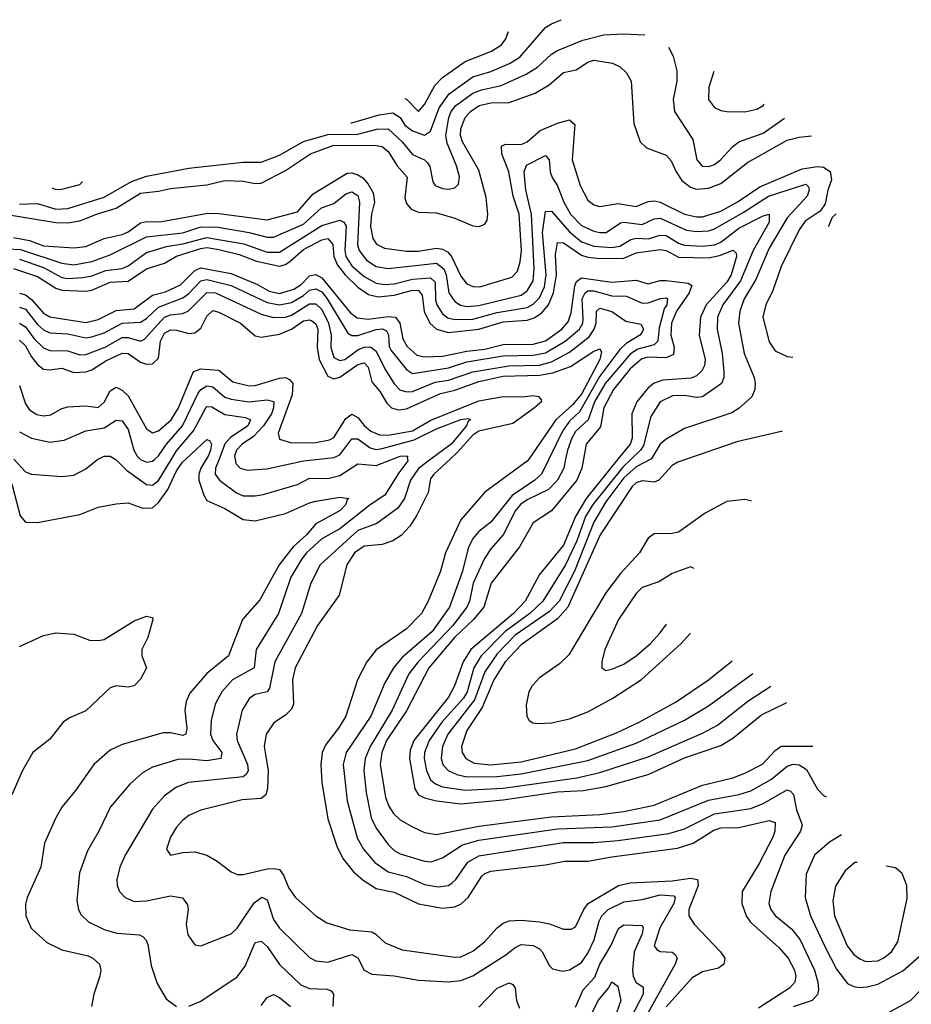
# Model space of a CAD drawing. Header units: inches. Extents: x 1173000 to 1307049, y 522583 to 678455.
# Tile 583 of 617: x 1230951 to 1233901, y 668197 to 671454. Entities that reach past the tile are written whole.
import ezdxf

# ---------------------------------------------------------------- set-up
doc = ezdxf.new("R2010")
doc.units = ezdxf.units.IN
doc.header["$MEASUREMENT"] = 0
doc.layers.add('B2636', color=7, linetype='Continuous')
doc.layers.add('B2637', color=7, linetype='Continuous')

msp = doc.modelspace()

# ---------------------------------------------------------------- linework, layer by layer
at = {"layer": 'B2636', "color": 5}
for points, elevation in [([(1230874.3, 670000), (1230912.7, 669950), (1230927.5, 669910), (1230952.5, 669812.5), (1230970, 669791.3), (1231010, 669790.2), (1231150, 669817.5), (1231210, 669840.9), (1231270, 669852.7), (1231310, 669855.2), (1231358.2, 669838.2), (1231390, 669838.9), (1231410, 669857.2), (1231440.8, 669899.2), (1231470, 669961.4), (1231489.7, 669990.3), (1231500.2, 670000)], 1320), ([(1230931.5, 670000), (1230970, 669958.5), (1230990, 669950.9), (1231090, 669943), (1231130, 669946.9), (1231170, 669967.5), (1231209.4, 670000)], 1340), ([(1231568.2, 670000), (1231549.6, 669970.4), (1231543.1, 669950), (1231543.5, 669930), (1231560.4, 669880.4), (1231570, 669863.2), (1231630, 669836.9), (1231690, 669800.1), (1231730, 669795.6), (1231830, 669819.9), (1231910, 669856), (1231930, 669860.9), (1232010, 669874.1), (1232039.5, 669870), (1232033.9, 669866.1), (1232030.1, 669850), (1232010.6, 669830), (1231930, 669786.3), (1231899.2, 669750), (1231855.9, 669710), (1231809.5, 669650), (1231745.6, 669534.4), (1231687.6, 669470), (1231641.5, 669350), (1231569.4, 669290.6), (1231513.9, 669226.1), (1231501.5, 669198.5), (1231497, 669170), (1231503.8, 669110), (1231500.2, 669090), (1231490, 669086), (1231450, 669094.8), (1231425.2, 669094.8), (1231290, 669056.7), (1231250, 669037.9), (1231195.8, 668990), (1231135.6, 668904.4), (1231090, 668849), (1231069, 668811), (1231032.8, 668730), (1231020.6, 668650), (1230975.1, 668550), (1230970, 668528), (1230970.9, 668490), (1230988.8, 668448.8), (1231041.1, 668401.1), (1231090, 668377.2), (1231177.2, 668357.2), (1231193, 668350), (1231215.2, 668330), (1231219.7, 668310), (1231216.2, 668290), (1231196, 668230), (1231188.5, 668190)], 1320), ([(1232233.8, 670000), (1232234.4, 669994.4), (1232204.7, 669955.3), (1232159.2, 669880.8), (1232110, 669849.3), (1232010, 669769.6), (1231950, 669736.2), (1231899.3, 669690), (1231884.2, 669670), (1231848.3, 669610), (1231806.9, 669490), (1231733.4, 669370), (1231726, 669310), (1231654.7, 669270), (1231619.4, 669230), (1231597.5, 669190), (1231584.5, 669135.5), (1231582, 669090), (1231589.4, 669070), (1231619.1, 669030), (1231616.1, 669010), (1231570, 669002), (1231510, 669007.7), (1231473.9, 669006.1), (1231390, 668980.9), (1231357.6, 668962.4), (1231314.9, 668925.1), (1231251, 668850), (1231213, 668770), (1231175.1, 668704.9), (1231148.2, 668631.8), (1231139.8, 668539.8), (1231145.4, 668510), (1231153.5, 668493.5), (1231178.3, 668470), (1231230, 668444.1), (1231272.3, 668432.3), (1231347, 668427), (1231359.6, 668419.6), (1231369.6, 668409.6), (1231374.4, 668394.4), (1231385.3, 668325.3), (1231406.1, 668266.1), (1231435.3, 668215.3), (1231469.4, 668189.4)], 1340), ([(1231267.1, 670000), (1231270, 669998.3), (1231304.1, 669964.1), (1231370, 669915.9), (1231390, 669914.1), (1231410, 669929.3), (1231452.9, 670000)], 1340), ([(1232311.1, 670000), (1232270, 669969.6), (1232243.7, 669930), (1232224.3, 669870), (1232202, 669838), (1232132.7, 669787.3), (1232070, 669764.6), (1231945.4, 669650), (1231913.9, 669590), (1231883.2, 669490), (1231795, 669330), (1231777.8, 669242.2), (1231769.2, 669230.8), (1231730, 669221.8), (1231711, 669210), (1231687.3, 669170), (1231668.3, 669090), (1231670.1, 669069.9), (1231704.4, 668990), (1231706.3, 668970), (1231701.6, 668958.4), (1231690, 668948.8), (1231509.4, 668930.6), (1231470, 668915.3), (1231430, 668887), (1231390, 668842.5), (1231299.8, 668690), (1231282.5, 668650), (1231272.5, 668610), (1231273.4, 668590), (1231280.5, 668570), (1231300.2, 668550), (1231330, 668537), (1231370, 668538.7), (1231450, 668555.5), (1231489.3, 668549.3), (1231506.2, 668526.2), (1231508.1, 668510), (1231501.8, 668461.8), (1231506.9, 668426.9), (1231530, 668394), (1231550, 668390.3), (1231650, 668430.2), (1231670, 668448.6), (1231727, 668533), (1231751.6, 668551.6), (1231770, 668542.4), (1231790, 668477.4), (1231810, 668448.9), (1231910, 668351.4), (1231930, 668341.2), (1231970, 668336.1), (1232050, 668362.2), (1232070, 668350.2), (1232090, 668310.2), (1232116.1, 668296.1), (1232190, 668291), (1232270, 668277.3), (1232370, 668271.5), (1232410, 668276), (1232450, 668291.4), (1232559.7, 668360.3), (1232590, 668385.1), (1232610, 668394.3), (1232650, 668391.6), (1232670, 668380.4), (1232679.8, 668370), (1232703.8, 668323.8), (1232714.1, 668314.1), (1232746.6, 668306.6), (1232770, 668310.8), (1232810, 668335.5), (1232830, 668365.6), (1232851.2, 668410), (1232867.7, 668472.3), (1232877, 668490), (1232897.4, 668510), (1232950, 668536), (1233010, 668543.4), (1233070, 668559.3), (1233115.2, 668555.2), (1233119.9, 668550), (1233115.4, 668530), (1233068.3, 668450), (1233050.2, 668390.2), (1233058.3, 668378.3), (1233070, 668371.8), (1233109.5, 668369.5), (1233121, 668361), (1233125.9, 668350), (1233118.9, 668330), (1233019.1, 668150)], 1360), ([(1231348.9, 670000), (1231350, 669998.9), (1231370, 669989.7), (1231390, 669992.9), (1231397.9, 670000)], 1360), ([(1232375.1, 670000), (1232321, 669950), (1232310, 669934.6), (1232302.7, 669890), (1232264.7, 669815.3), (1232241.2, 669778.8), (1232213, 669747), (1232185.4, 669730), (1232150, 669718.1), (1232090, 669712.6), (1232058, 669690), (1232033.5, 669650), (1232007.8, 669550), (1231936.4, 669450), (1231862.7, 669310), (1231853, 669270), (1231856.2, 669190), (1231850, 669172.9), (1231830, 669153.2), (1231791.8, 669128.2), (1231766.7, 669090), (1231759.6, 669050), (1231772.6, 668970), (1231770.5, 668910), (1231765.5, 668890), (1231750, 668877.9), (1231686.9, 668873.1), (1231550, 668839.3), (1231510, 668821.5), (1231490, 668806.3), (1231470, 668782.7), (1231450.2, 668750), (1231436.5, 668710), (1231450, 668690.4), (1231490, 668698.8), (1231530, 668701), (1231570, 668690.2), (1231604.6, 668670), (1231650, 668634.7), (1231670, 668626.4), (1231690, 668626.2), (1231770, 668644.9), (1231790, 668646.6), (1231810, 668642.3), (1231823.6, 668623.6), (1231840.7, 668580.7), (1231863.2, 668550), (1231930, 668490.1), (1231966.5, 668466.5), (1232043.5, 668443.5), (1232116.3, 668436.3), (1232129.4, 668429.4), (1232160.2, 668400.2), (1232216.6, 668376.6), (1232390, 668352.7), (1232410, 668354.5), (1232450, 668372.7), (1232490, 668404.9), (1232530.6, 668449.4), (1232550, 668465), (1232570, 668472.7), (1232610, 668475.3), (1232670, 668469.6), (1232703.1, 668463.1), (1232750, 668445.5), (1232775, 668445), (1232790, 668452.7), (1232816.8, 668510), (1232831.2, 668530), (1232932.2, 668590), (1232970, 668598.3), (1233110, 668604.9), (1233170, 668613.8), (1233193.8, 668610), (1233195.9, 668590), (1233164.8, 668510), (1233164.3, 668490), (1233182.1, 668462.1), (1233269.2, 668370), (1233283.6, 668350), (1233280.1, 668330), (1233263.3, 668316.7), (1233210, 668303.9), (1233175.2, 668284.8), (1233090, 668188.9)], 1380), ([(1231610.4, 670000), (1231598.9, 669970), (1231597.9, 669950), (1231611.5, 669930), (1231668.2, 669888.2), (1231690, 669879.2), (1231730, 669878.5), (1231756.8, 669883.2), (1231870, 669915.8), (1231910, 669936.7), (1231970, 669936.5), (1232010, 669946.4), (1232070, 669984.5), (1232130, 669979.5), (1232184.5, 670000)], 1340), ([(1231663.5, 670000), (1231665.5, 669985.5), (1231680.2, 669970), (1231703.3, 669963.3), (1231768.1, 669968.1), (1231890, 669994.7), (1231940.7, 670000)], 1360), ([(1232634.8, 670000), (1232630, 669993.1), (1232490, 669890.5), (1232410, 669799.2), (1232359.8, 669690), (1232343.1, 669630), (1232302.1, 669530), (1232280.1, 669490), (1232230, 669439), (1232130.4, 669369.6), (1232099.5, 669330), (1232068.5, 669270), (1232029.6, 669150), (1232005.7, 669110), (1231964.1, 669055.9), (1231952, 669030), (1231947.3, 668990), (1231950.1, 668930.1), (1231970.1, 668810.1), (1232000, 668720), (1232019.4, 668679.4), (1232055.4, 668635.4), (1232087.3, 668607.3), (1232130, 668579.9), (1232190, 668567.6), (1232270, 668529.7), (1232350, 668515), (1232390, 668518.9), (1232411.2, 668528.8), (1232434.5, 668550), (1232479.7, 668620.3), (1232490, 668630.1), (1232510, 668636.9), (1232690, 668658.2), (1232753.2, 668670), (1232830.1, 668670.1), (1232910, 668684.8), (1233127.1, 668712.9), (1233179.2, 668730), (1233247.2, 668772.8), (1233270, 668780.6), (1233330, 668781.9), (1233430, 668804.7), (1233450, 668797.8), (1233449.6, 668770), (1233442.2, 668750), (1233397.6, 668662.4), (1233341.5, 668570), (1233340.5, 668530), (1233353.8, 668490), (1233368.3, 668468.3), (1233464, 668384), (1233493.2, 668350), (1233514.6, 668310), (1233518.6, 668290), (1233515, 668270), (1233497.6, 668250), (1233395.6, 668184.4)], 1420), ([(1232701.3, 670000), (1232676.7, 669950), (1232655.5, 669930), (1232580.4, 669879.6), (1232510, 669791.4), (1232470, 669760.5), (1232450, 669737.8), (1232434.2, 669705.8), (1232415.6, 669630), (1232372.3, 669510), (1232315.6, 669430), (1232216.5, 669343.5), (1232187.3, 669310), (1232159.3, 669260.7), (1232112.1, 669150), (1232030.5, 669030), (1232021, 668990), (1232034.3, 668870), (1232067.3, 668747.3), (1232088.8, 668710), (1232125.5, 668665.5), (1232170, 668635.3), (1232230, 668620.1), (1232290, 668593.6), (1232334.8, 668585.2), (1232369.6, 668590.4), (1232381.4, 668598.6), (1232393.8, 668610), (1232433, 668667), (1232470, 668688.2), (1232750, 668732.1), (1232850, 668732.5), (1232930, 668738.7), (1233098.1, 668761.9), (1233150, 668776.9), (1233250, 668827.1), (1233370, 668844.5), (1233410, 668860.7), (1233490, 668906.6), (1233501.4, 668901.4), (1233510.9, 668890.9), (1233520.6, 668840.6), (1233539.1, 668790), (1233534.4, 668770), (1233482, 668690), (1233435.5, 668570), (1233429.1, 668530), (1233435.6, 668510), (1233450, 668491), (1233505.6, 668445.6), (1233532.6, 668410), (1233579.9, 668310), (1233591.9, 668270), (1233594.1, 668245.9), (1233590.4, 668229.6), (1233572.3, 668210), (1233510, 668188.6)], 1440), ([(1232757, 670000), (1232750.7, 669970), (1232729.6, 669930.4), (1232700.8, 669899.2), (1232630, 669865.5), (1232609.2, 669850.8), (1232591.4, 669830), (1232550.7, 669749.3), (1232510, 669703.6), (1232489, 669671), (1232451.5, 669590), (1232439.3, 669530), (1232430.6, 669510), (1232383.3, 669450), (1232269.5, 669330), (1232237.9, 669290), (1232182.8, 669170), (1232110.5, 669050), (1232094.1, 669010), (1232089.4, 668970), (1232097.2, 668897.2), (1232114, 668814), (1232130, 668779.4), (1232170, 668725.5), (1232190, 668705.3), (1232210, 668695.1), (1232290, 668670.1), (1232312, 668668), (1232350, 668680.9), (1232416, 668724), (1232470, 668740.3), (1232730, 668776.9), (1232910, 668783.5), (1233070, 668807.5), (1233230, 668872.5), (1233330, 668890.9), (1233370, 668903.3), (1233438.6, 668941.4), (1233490, 668984.2), (1233510, 668991.4), (1233530, 668988.5), (1233553.5, 668973.5), (1233590, 668908.9), (1233610, 668887.1), (1233619.1, 668882.8)], 1460), ([(1232816, 670000), (1232810.3, 669970), (1232793.9, 669930), (1232710, 669828.8), (1232650.1, 669789.9), (1232604.4, 669710), (1232511, 669590), (1232486.3, 669510), (1232452.3, 669470), (1232389, 669410), (1232304.2, 669310), (1232230, 669167.2), (1232164.4, 669070), (1232149.4, 669030), (1232143.9, 668990), (1232160.9, 668880.9), (1232172, 668852), (1232188, 668828), (1232210, 668807.5), (1232250, 668783.4), (1232290, 668765.7), (1232330, 668758.4), (1232470, 668785.6), (1232710, 668817.1), (1232870, 668824.5), (1232950, 668834.5), (1233050, 668855.5), (1233210, 668921.4), (1233310, 668946), (1233350, 668961.1), (1233408.5, 668991.5), (1233450, 669036), (1233470, 669050.4), (1233574.9, 669050.9)], 1480), ([(1232929.8, 670000), (1232825.1, 669870), (1232789.3, 669810), (1232750, 669715.9), (1232670, 669618.7), (1232623.1, 669530), (1232584.8, 669490), (1232443.5, 669370), (1232418, 669330), (1232389.5, 669250), (1232370, 669212.3), (1232255.1, 669070), (1232242.4, 669037.6), (1232240.3, 669010), (1232258, 668910), (1232270.3, 668890.3), (1232290, 668879.4), (1232330, 668869.8), (1232410, 668860.4), (1232550, 668873.3), (1232730, 668899.2), (1232815.6, 668904.3), (1232890, 668917.5), (1233030, 668957.5), (1233150, 669012.3), (1233270, 669053.4), (1233310, 669077), (1233405.2, 669154.8), (1233489.2, 669195.2)], 1520), ([(1232973.5, 670000), (1232946.3, 669973.7), (1232846.5, 669850), (1232823.1, 669810), (1232793.9, 669730), (1232756.4, 669650), (1232681.4, 669530), (1232638.9, 669490), (1232556.9, 669430), (1232477.6, 669350), (1232453.4, 669310), (1232431, 669230), (1232419.2, 669210), (1232347.3, 669130), (1232305.4, 669070), (1232290.1, 669030), (1232289.3, 669010), (1232296.3, 668970), (1232310, 668939.9), (1232326.1, 668926.1), (1232350, 668916.6), (1232424.8, 668904.8), (1232550, 668912.2), (1232794.3, 668945.7), (1232870, 668963.2), (1233030, 669015.1), (1233210, 669093.6), (1233259.4, 669120.7), (1233360.3, 669199.7), (1233436.3, 669248.9)], 1540), ([(1233038.9, 670000), (1232990, 669974.8), (1232950, 669938.6), (1232890, 669858.8), (1232850, 669791.5), (1232785.8, 669630), (1232735.4, 669530), (1232703.6, 669496.4), (1232590, 669417.7), (1232530, 669355.9), (1232490, 669296.9), (1232455.5, 669204.5), (1232367, 669090), (1232349.5, 669050), (1232345.4, 669010), (1232350.5, 668990), (1232368.1, 668970), (1232397.2, 668957.2), (1232430, 668949.6), (1232530, 668950), (1232610, 668959.7), (1232830, 669003), (1232990, 669061), (1233150, 669136.4), (1233230, 669183.8), (1233376, 669291.6)], 1560), ([(1233157.4, 670000), (1233128.4, 669990), (1233110, 669979.4), (1233065.8, 669930), (1233050, 669924), (1233010, 669928.6), (1232990, 669922), (1232976.8, 669910), (1232871.2, 669750), (1232764, 669510), (1232730, 669472.2), (1232610, 669386), (1232556.5, 669330), (1232519.6, 669270), (1232481, 669179), (1232430, 669102.6), (1232412.7, 669050), (1232414.7, 669030), (1232427.3, 669010), (1232454.7, 668994.7), (1232510, 668989.2), (1232610, 668998.9), (1232790, 669042.3), (1232925.2, 669094.8), (1233000.2, 669130), (1233122.5, 669197.5), (1233230, 669269.6), (1233307.6, 669332.9)], 1580), ([(1233350, 669866.1), (1233290, 669859.5), (1233218.4, 669821.6), (1233130, 669759), (1233110, 669754.3), (1233050, 669753.3), (1233030, 669738.9), (1233000.9, 669690), (1232938.4, 669621.6), (1232890, 669557.9), (1232767.1, 669352.9), (1232736.6, 669323.4), (1232670, 669277.1), (1232645.8, 669250), (1232635.1, 669230), (1232626.7, 669186.7), (1232628.6, 669150), (1232635.9, 669135.9), (1232648.1, 669128.1), (1232665.7, 669125.7), (1232710, 669127.7), (1232770, 669140.9), (1232830, 669164.3), (1232913.2, 669210), (1233008.4, 669271.6), (1233138.8, 669390), (1233169.8, 669424.8)], 1620), ([(1233372.1, 669861.1), (1233370, 669862.4), (1233350, 669866.1)], 1620), ([(1233170, 669643.7), (1233110, 669622.2), (1233065.9, 669594.1), (1233010, 669575.2), (1232990, 669556.2), (1232932.3, 669470), (1232887.1, 669370), (1232876.9, 669330), (1232877.1, 669310), (1232890, 669301.1), (1232910, 669305), (1232950, 669322), (1232990, 669349), (1233038.3, 669390), (1233070, 669425.4), (1233090.2, 669454.6)], 1640), ([(1233181.1, 669637.3), (1233179.6, 669639.6), (1233170, 669643.7)], 1640), ([(1230950, 669380.2), (1231030, 669416.8), (1231070, 669425.2), (1231130, 669421.1), (1231181.8, 669401.8), (1231210, 669399.7), (1231230, 669403.5), (1231330, 669464.9), (1231370, 669480.3), (1231390, 669476), (1231391.3, 669470), (1231374.3, 669410), (1231355.2, 669370), (1231354.6, 669350), (1231370.8, 669310), (1231350, 669272.1), (1231330, 669249.9), (1231310, 669246.2), (1231270, 669249.8), (1231250, 669243.8), (1231170, 669167.5), (1231115.6, 669144.4), (1231094.3, 669130), (1231050, 669073.6), (1230994, 669030), (1230959.6, 668970), (1230925, 668890)], 1280), ([(1233670.2, 668757.4), (1233630, 668732.7), (1233580.7, 668690), (1233552.3, 668627.7), (1233549.6, 668550), (1233566.7, 668490), (1233613.8, 668390), (1233653.6, 668313.6), (1233690, 668266), (1233710, 668256), (1233730, 668253), (1233754.2, 668254.2), (1233790, 668263.8), (1233872.3, 668307.7), (1233944.4, 668370)], 1460), ([(1233722, 668666.3), (1233714.1, 668665.9), (1233681.8, 668638.2), (1233650, 668588), (1233640.9, 668539.1), (1233646.3, 668490), (1233688.5, 668390), (1233710, 668362), (1233730, 668346.8), (1233750, 668338.7), (1233790, 668340.8), (1233810, 668350.1), (1233834.7, 668370), (1233856.5, 668403.5), (1233887.3, 668547.3), (1233886, 668590), (1233870, 668629.6), (1233848.1, 668648.1), (1233817.6, 668654.3)], 1480), ([(1232790, 668187.4), (1232815.2, 668244.8), (1232853.3, 668286.7), (1232870.7, 668330), (1232906, 668390), (1232932.3, 668447.7), (1232950, 668459.9), (1233010, 668457.1), (1233013.9, 668450), (1233010.1, 668430.1), (1232984, 668370), (1232978.1, 668310), (1232980.4, 668290), (1232989.7, 668270), (1233013.9, 668253.9), (1233013.5, 668230), (1232971.2, 668150)], 1340), ([(1231510, 668191), (1231550, 668207.8), (1231670, 668287.7), (1231697.3, 668322.7), (1231730, 668401.8), (1231750, 668406.3), (1231770, 668388), (1231810, 668328.9), (1231881, 668261), (1231909.1, 668249.1), (1231967.2, 668247.2), (1231981, 668241), (1231989.4, 668230), (1231986.4, 668190)], 1340), ([(1233830, 668172.5), (1233897.5, 668210), (1234015, 668330)], 1440), ([(1232470, 668187.4), (1232530, 668250.6), (1232570, 668267.8), (1232582.3, 668262.3), (1232590, 668250.4), (1232593.9, 668210), (1232604.5, 668184.5)], 1340), ([(1232833.6, 668146.4), (1232865, 668210), (1232898.8, 668250), (1232910, 668271.4), (1232930, 668256.9), (1232939.1, 668210), (1232898.2, 668090)], 1320), ([(1231750, 668193), (1231770, 668219.2), (1231790, 668229.4), (1231810, 668219.6), (1231846.9, 668190)], 1320)]:
    msp.add_lwpolyline(points, dxfattribs=dict(at, elevation=elevation))
at = {"layer": 'B2637', "color": 5}
for points, elevation in [([(1232045.8, 671112.7), (1232050, 671112.4), (1232140.6, 671139.4), (1232185.4, 671145.4), (1232209.3, 671130), (1232225.1, 671105.1), (1232250, 671085.5), (1232290, 671071.7), (1232310, 671085.3), (1232338.2, 671161.8), (1232371.5, 671208.5), (1232450, 671265), (1232510, 671282.6), (1232571.3, 671308.7), (1232605.3, 671330), (1232690, 671427.3), (1232710, 671440.1), (1232742.5, 671453.6)], 1660), ([(1230950, 670843.8), (1231010, 670845.7), (1231070, 670827.1), (1231110, 670829.5), (1231230, 670866.5), (1231321.2, 670918.8), (1231370, 670935.8), (1231510, 670962.8), (1231690, 670982.6), (1231750, 670981.8), (1231810, 671005.7), (1231889.2, 671050.8), (1231970, 671074.3), (1232070, 671075), (1232132, 671092), (1232170, 671092.1), (1232216.2, 671050), (1232250, 671007.9), (1232290, 670990.1), (1232300.2, 670980.2), (1232308.1, 670968.1), (1232317.3, 670917.3), (1232325.5, 670905.5), (1232350, 670895.7), (1232370, 670893.1), (1232390, 670896.9), (1232403.1, 670910), (1232405.9, 670934.1), (1232396.4, 670970), (1232365.6, 671045.6), (1232360.8, 671070), (1232370.2, 671130), (1232378.5, 671150), (1232394.1, 671170), (1232450, 671210.5), (1232478.5, 671221.5), (1232544.2, 671235.8), (1232626.5, 671273.5), (1232664, 671296), (1232710, 671339.4), (1232730, 671351.5), (1232814.1, 671385.9), (1232883.5, 671403.5), (1232947.2, 671407.2), (1233018.6, 671404)], 1640), ([(1232225.1, 671193.1), (1232230.6, 671190.6), (1232270, 671149.5), (1232290, 671173.6), (1232324.2, 671235.8), (1232350, 671261.9), (1232424.6, 671315.4), (1232511.7, 671350), (1232544.7, 671370), (1232559.6, 671390), (1232568.5, 671414.6)], 1680), ([(1233096.9, 671362.4), (1233112.6, 671332.6), (1233124.7, 671284.7), (1233125.1, 671250), (1233113.1, 671190), (1233117.6, 671150), (1233177.4, 671057.4), (1233191, 670990), (1233208.8, 670968.8), (1233230, 670967.7), (1233250, 670975), (1233269.1, 670990), (1233307.8, 671032.2), (1233330, 671049.1), (1233410, 671077.8), (1233481.5, 671128.2)], 1640), ([(1230890, 670812.5), (1231070, 670782.4), (1231110, 670781.8), (1231150, 670788.3), (1231208.1, 670811.9), (1231269.9, 670830), (1231350, 670879.4), (1231410, 670885.9), (1231450, 670895.4), (1231570, 670907.5), (1231630, 670921.3), (1231690, 670919), (1231730, 670911.4), (1231750, 670913.2), (1231830, 670954.5), (1231912.5, 671010), (1231990, 671038.5), (1232130, 671037.6), (1232150, 671033.6), (1232170, 671017.1), (1232199.1, 670970), (1232232.9, 670932.9), (1232224.5, 670864.5), (1232230, 670845.7), (1232246.4, 670826.4), (1232270, 670816.5), (1232330, 670815.1), (1232390, 670797.1), (1232450, 670772.2), (1232470.9, 670769.1), (1232490, 670777.2), (1232496.9, 670790), (1232499.7, 670810), (1232494.4, 670865.6), (1232470, 670955.7), (1232416.3, 671050), (1232409.7, 671070), (1232410, 671092.4), (1232424.7, 671130), (1232442.7, 671150), (1232470.6, 671169.4), (1232510, 671178.4), (1232570, 671179.9), (1232655.7, 671210), (1232702.3, 671237.7), (1232750, 671279.3), (1232792.4, 671287.6), (1232830, 671313.1), (1232850, 671320.1), (1232911.7, 671310), (1232937.4, 671297.4), (1232958.3, 671278.3), (1232974, 671250), (1232982.6, 671110), (1233003.8, 671050), (1233024.6, 671030), (1233090, 671005), (1233106.7, 670986.7), (1233122.8, 670950), (1233141.9, 670921.9), (1233170, 670899.6), (1233190, 670893.1), (1233230, 670896.4), (1233270, 670911.9), (1233359.2, 670980.8), (1233490, 671055.5), (1233530, 671065.5), (1233570.9, 671069.5)], 1620), ([(1233247.6, 671282.4), (1233230.9, 671230), (1233230.2, 671190), (1233250, 671163.2), (1233270, 671153.4), (1233290, 671150.1), (1233350, 671149.1), (1233390, 671157.9), (1233410.6, 671170), (1233413.6, 671173.7)], 1660), ([(1230930, 670733.1), (1230983.6, 670723.6), (1231030, 670705.9), (1231130, 670699.3), (1231170, 670703.7), (1231230, 670729.8), (1231290, 670743.1), (1231310, 670751.6), (1231350, 670781.9), (1231370, 670786.2), (1231414.8, 670785.2), (1231573.5, 670813.5), (1231610, 670812.7), (1231770, 670791.3), (1231870, 670818.2), (1231922, 670878), (1232034.3, 670945.7), (1232050, 670947.2), (1232070, 670940.9), (1232085.5, 670930), (1232103.8, 670910), (1232120.6, 670880.6), (1232124.4, 670850), (1232114.3, 670810), (1232111.2, 670770), (1232119.4, 670730), (1232131.3, 670711.3), (1232158, 670698), (1232230, 670688.4), (1232270, 670688.1), (1232330, 670698.4), (1232350, 670695), (1232365.9, 670685.9), (1232379.9, 670670), (1232410, 670605), (1232430, 670579.8), (1232450, 670570.6), (1232472.6, 670570), (1232578.5, 670601.5), (1232597.8, 670622.2), (1232607.1, 670652.9), (1232610.9, 670690), (1232603.4, 670810), (1232583.6, 670870), (1232569.1, 670950), (1232546, 671010), (1232545.1, 671034.9), (1232557.7, 671042.3), (1232610, 671040.7), (1232630, 671050.1), (1232672.6, 671087.4), (1232730, 671111), (1232770, 671121.9), (1232787.2, 671107.2), (1232778.5, 670990), (1232805.1, 670905.1), (1232830, 670857.1), (1232850, 670840.8), (1232870, 670835.8), (1232930, 670845.7), (1232990, 670835.3), (1233030, 670851.8), (1233050, 670854.8), (1233070, 670850.1), (1233150.8, 670810.8), (1233190, 670801.3), (1233210, 670802), (1233270, 670820.8), (1233328.2, 670851.8), (1233399.2, 670900.8), (1233539.2, 670960.8), (1233590, 670968.3), (1233610, 670965.5), (1233631.9, 670951.9), (1233636.4, 670923.6), (1233624.3, 670890), (1233615.4, 670844.6), (1233599.6, 670820.4), (1233550, 670787), (1233530, 670758.4), (1233470, 670637.6), (1233442, 670558), (1233419.3, 670510), (1233409.6, 670470), (1233430, 670388.5), (1233450, 670358), (1233490, 670339.2), (1233508.4, 670337.7)], 1580), ([(1230910, 670696.2), (1230953.8, 670693.8), (1231090, 670648), (1231130, 670643.1), (1231190, 670654), (1231250, 670676.1), (1231370, 670734.9), (1231490, 670749.1), (1231550, 670768.3), (1231607.7, 670767.7), (1231710, 670749.8), (1231770, 670734), (1231790, 670734.5), (1231890, 670777.5), (1231948.9, 670831.1), (1231990, 670846.1), (1232030, 670877.8), (1232050, 670884.3), (1232070, 670872.5), (1232075.4, 670850), (1232068.9, 670708.9), (1232074.2, 670690), (1232098.4, 670658.4), (1232130, 670637.5), (1232170, 670630.4), (1232330, 670648.2), (1232354, 670630), (1232361.5, 670610), (1232370.3, 670550.3), (1232390, 670521.3), (1232409.2, 670509.2), (1232430, 670504.9), (1232470, 670508), (1232610, 670542.7), (1232630, 670557.1), (1232649.4, 670590), (1232652.8, 670630), (1232643.7, 670810), (1232625.6, 670890), (1232619.9, 670950), (1232627.8, 670972.2), (1232690, 671004.8), (1232702.4, 670990), (1232705.5, 670950), (1232712, 670932), (1232730, 670903.5), (1232750.7, 670850), (1232773.1, 670810), (1232810, 670773), (1232850, 670753.9), (1232870, 670749.8), (1232890.7, 670750), (1232938.8, 670781.2), (1232950, 670783.6), (1233010, 670775.9), (1233050, 670794.5), (1233070, 670797.2), (1233157.3, 670757.3), (1233190, 670752.8), (1233230, 670755.5), (1233250, 670761.7), (1233344.4, 670815.6), (1233428.5, 670870), (1233552, 670910), (1233561, 670901), (1233562.9, 670890), (1233556.6, 670870), (1233490, 670798), (1233430, 670698.1), (1233385.9, 670594.1), (1233347.7, 670530), (1233332.9, 670490), (1233328.6, 670450), (1233348.2, 670350), (1233380.9, 670270), (1233384.3, 670250), (1233382.7, 670230), (1233373.5, 670206.5), (1233331.5, 670168.5), (1233306.5, 670153.5), (1233150, 670101.9), (1233090, 670066), (1233070, 670049.9), (1233039.6, 670000.4), (1233038.9, 670000)], 1560), ([(1231058.5, 670897.5), (1231070, 670891.9), (1231090, 670893), (1231150, 670908.6), (1231158.9, 670918)], 1660), ([(1230950, 670661.4), (1231030, 670634), (1231090, 670600.8), (1231110, 670597.5), (1231159.5, 670600.5), (1231190, 670606.5), (1231236.2, 670623.8), (1231290, 670630.7), (1231310, 670639.7), (1231370, 670683.1), (1231436.8, 670703.2), (1231490, 670711.8), (1231570, 670733.2), (1231692.6, 670712.6), (1231770, 670684.2), (1231810, 670685.2), (1231950, 670772.6), (1232010, 670790.1), (1232023.6, 670783.6), (1232031, 670771.1), (1232026.3, 670690), (1232030, 670670), (1232050, 670639.6), (1232090, 670603.8), (1232130, 670581.9), (1232157.5, 670577.5), (1232190, 670579.7), (1232250, 670595.3), (1232310, 670600.1), (1232324.9, 670584.9), (1232326.8, 670526.8), (1232331.2, 670510), (1232350, 670480.7), (1232367.6, 670467.6), (1232390, 670461.9), (1232450, 670462.8), (1232530, 670485.1), (1232630, 670501.2), (1232650, 670512.8), (1232670, 670533.5), (1232686.6, 670570), (1232692.7, 670610), (1232681, 670750), (1232690, 670818.9), (1232710, 670820.3), (1232770, 670751.7), (1232810, 670718.7), (1232850, 670704.7), (1232910, 670699.7), (1232936, 670704), (1232973.2, 670726.8), (1232990, 670730.5), (1233030, 670728.6), (1233070, 670740.8), (1233090, 670739.5), (1233130, 670714.7), (1233150, 670707.4), (1233210, 670704.8), (1233250, 670708.6), (1233270, 670717.6), (1233330, 670764.2), (1233410, 670804.7), (1233430.8, 670810.8), (1233430, 670784.1), (1233376.9, 670690), (1233335.5, 670590), (1233277.1, 670510), (1233259.6, 670470), (1233258.3, 670430), (1233275.4, 670350), (1233279.9, 670290), (1233280.9, 670270), (1233272.5, 670250), (1233210, 670206), (1233190, 670203.6), (1233150, 670210.6), (1233110.1, 670209.9), (1233070, 670189.2), (1233038.8, 670141.2), (1233014.4, 670045.6), (1233004.5, 670030), (1232973.5, 670000)], 1540), ([(1233627.7, 670769.1), (1233627.8, 670772.2), (1233640, 670800), (1233652.4, 670810.9)], 1580), ([(1230930, 670630.4), (1231010, 670604.7), (1231070, 670565.6), (1231090, 670558.7), (1231170, 670556.2), (1231190, 670559.3), (1231250, 670585.9), (1231310, 670588.7), (1231370, 670630), (1231430, 670648.3), (1231469.1, 670670.9), (1231550, 670697.3), (1231570, 670699.7), (1231610, 670693), (1231676.5, 670676.5), (1231734.5, 670654.5), (1231810, 670638.8), (1231830, 670644.3), (1231845.6, 670654.4), (1231890, 670693.6), (1231950, 670725.3), (1231970, 670730.1), (1231987.2, 670710), (1231990.4, 670670), (1232001.8, 670641.8), (1232027.1, 670610), (1232070, 670568.6), (1232105.1, 670545.1), (1232136.7, 670536.7), (1232190, 670541.9), (1232250, 670559.2), (1232270, 670557.6), (1232282.6, 670542.6), (1232288.5, 670488.5), (1232307.5, 670450), (1232330, 670429.8), (1232370, 670419), (1232470, 670429.5), (1232550, 670454.7), (1232630, 670459.3), (1232652.6, 670467.4), (1232676.9, 670483.2), (1232700.6, 670510), (1232716.4, 670550), (1232727.2, 670610), (1232723.3, 670676.7), (1232730, 670716.2), (1232750, 670715.1), (1232810, 670674.3), (1232830, 670667.7), (1232870, 670664), (1232950, 670665.2), (1232990, 670682.4), (1233070, 670693.6), (1233090, 670690), (1233130, 670668.1), (1233230, 670666.1), (1233266.5, 670673.5), (1233311.7, 670691.7), (1233321.1, 670681.1), (1233322.2, 670670), (1233304.7, 670610), (1233290, 670585.8), (1233222.3, 670510), (1233202.7, 670470), (1233199.2, 670410), (1233218.8, 670330), (1233216.2, 670310), (1233207.4, 670292.6), (1233190, 670275.8), (1233172.6, 670267.4), (1233078.9, 670261.1), (1233050, 670251.9), (1233030, 670236.2), (1232992.4, 670190), (1232975.9, 670150), (1232976.6, 670070), (1232970, 670050), (1232929.8, 670000)], 1520), ([(1230950, 670549.2), (1230970, 670543.5), (1230990, 670528), (1231030, 670482.6), (1231050, 670470.6), (1231170, 670452.1), (1231210, 670462.3), (1231270, 670491.6), (1231330, 670497.4), (1231390, 670542.9), (1231433.3, 670553.3), (1231483, 670577), (1231530, 670623.5), (1231550, 670632.8), (1231650, 670614.1), (1231737.2, 670577.2), (1231775.7, 670555.7), (1231810, 670547.9), (1231858, 670562), (1231881.9, 670578.1), (1231910, 670606), (1231930, 670610.3), (1231950, 670599.8), (1232044.6, 670484.6), (1232067.4, 670467.4), (1232103.3, 670463.3), (1232170, 670472.4), (1232194.5, 670470), (1232208.2, 670450), (1232218.4, 670398.4), (1232232.8, 670372.8), (1232264.3, 670344.3), (1232290, 670338.7), (1232350, 670340.2), (1232430, 670357.1), (1232490, 670363.5), (1232550, 670379.2), (1232650, 670380.6), (1232690, 670391.9), (1232744.3, 670430), (1232765.8, 670454.2), (1232775.7, 670484.3), (1232786.9, 670573.1), (1232792.5, 670587.5), (1232810, 670599.6), (1232910, 670585.7), (1232990, 670591.9), (1233030, 670579.5), (1233070, 670590.6), (1233090, 670591.3), (1233162, 670582), (1233174.2, 670574.2), (1233165.8, 670550), (1233124.3, 670490), (1233107, 670450), (1233104.9, 670410), (1233116.1, 670370), (1233114.2, 670345.8), (1233090, 670334.8), (1233030, 670337.9), (1233008.7, 670331.4), (1232970, 670298.9), (1232915.2, 670230), (1232883.8, 670170), (1232872.8, 670107.2), (1232825.4, 670050), (1232816, 670000)], 1480), ([(1230950, 670502.9), (1230970, 670496.6), (1231010, 670444.9), (1231030, 670427.9), (1231050, 670418.3), (1231110, 670415), (1231170, 670401.7), (1231190, 670405.1), (1231230, 670417.9), (1231290, 670449.8), (1231350, 670452.9), (1231370, 670465.5), (1231410, 670502.4), (1231490, 670533.1), (1231510, 670547.5), (1231550, 670589.8), (1231570, 670594.4), (1231650, 670574.5), (1231770, 670517.7), (1231810, 670510.6), (1231850, 670518.6), (1231890, 670541.4), (1231910, 670559.1), (1231930, 670563.8), (1231950, 670553.3), (1231967.9, 670530), (1232036.3, 670416.3), (1232050, 670408.8), (1232069.2, 670409.2), (1232130, 670428.7), (1232150.8, 670430.8), (1232164.3, 670424.3), (1232171.2, 670411.2), (1232172.9, 670372.9), (1232179.4, 670359.4), (1232230, 670296.5), (1232250, 670283.3), (1232370, 670301.8), (1232430, 670321.8), (1232550, 670341.8), (1232650, 670344.3), (1232690, 670351.9), (1232755.6, 670390), (1232802.9, 670430), (1232813.4, 670450), (1232815.3, 670464.7), (1232811.9, 670530), (1232821.6, 670550), (1232830, 670556.9), (1232850, 670556.9), (1232910, 670540.2), (1232958.8, 670538.8), (1233010, 670516.4), (1233030, 670517.1), (1233070.9, 670530.9), (1233090, 670533.2), (1233094.1, 670530), (1233091.5, 670510), (1233083.1, 670496.9), (1233066.1, 670433.9), (1233061.9, 670390), (1233050, 670378.3), (1232996.4, 670363.6), (1232971.3, 670348.7), (1232887.4, 670250), (1232852.2, 670190), (1232831.5, 670130), (1232790, 670091.1), (1232777.4, 670070), (1232763.2, 670030), (1232757, 670000)], 1460), ([(1230950, 670449.8), (1230970, 670438), (1230998.2, 670398.2), (1231030, 670368.7), (1231050, 670359.6), (1231110, 670358.5), (1231150, 670345), (1231170, 670345.9), (1231234, 670370), (1231290, 670402), (1231310, 670402.5), (1231350, 670390.1), (1231363.5, 670396.5), (1231430, 670469.3), (1231450, 670477), (1231490, 670481.9), (1231509, 670491), (1231570, 670551.7), (1231598.1, 670550), (1231750, 670479.2), (1231790, 670468.5), (1231830, 670470), (1231850, 670476.6), (1231910, 670513.5), (1231930, 670514.1), (1231950, 670495.2), (1231973, 670450), (1231981, 670410), (1231979.9, 670370), (1231990, 670336.8), (1232010, 670325.8), (1232026.6, 670330), (1232070, 670361.5), (1232090, 670370), (1232111.9, 670371.9), (1232130, 670357.7), (1232158.5, 670298.5), (1232190, 670249.6), (1232209, 670229), (1232230, 670222.2), (1232250, 670223.3), (1232325.5, 670254.5), (1232370, 670260.8), (1232450, 670288.4), (1232569.1, 670309.1), (1232670, 670310.7), (1232710, 670321.9), (1232770, 670354), (1232835, 670405), (1232851.4, 670430), (1232857.6, 670450), (1232859.4, 670490), (1232870, 670499.4), (1232910, 670487.9), (1232956.5, 670456.5), (1233006.3, 670446.3), (1233014.6, 670430), (1233010, 670420.6), (1233002.5, 670410), (1232957.8, 670382.2), (1232936.8, 670363.2), (1232870, 670274), (1232803.2, 670156.8), (1232770, 670125.8), (1232747, 670093), (1232701.3, 670000)], 1440), ([(1230950, 670393.9), (1230970, 670374.8), (1230990, 670338.1), (1231010, 670312.8), (1231030, 670298), (1231050, 670295.5), (1231090, 670300.5), (1231130, 670286.5), (1231170, 670288.7), (1231190, 670295.1), (1231235.3, 670324.7), (1231290, 670350.8), (1231310, 670349.8), (1231350, 670320.3), (1231370, 670313.8), (1231390, 670315.2), (1231410, 670334.4), (1231416.5, 670390), (1231430, 670416.8), (1231450, 670427.3), (1231470, 670426.4), (1231510, 670415.1), (1231530, 670418.2), (1231550, 670432.9), (1231570, 670472.8), (1231590, 670491.7), (1231610, 670486.2), (1231681.8, 670450), (1231730, 670407.8), (1231750, 670403.6), (1231810, 670413.9), (1231850, 670430.5), (1231890, 670457), (1231910, 670461.3), (1231917.4, 670457.4), (1231930, 670448.1), (1231937.6, 670430), (1231935.3, 670370), (1231941.7, 670330), (1231970, 670275), (1231990, 670265.2), (1232010, 670271.5), (1232070, 670312.9), (1232090, 670319), (1232104, 670304), (1232116.1, 670256.1), (1232143.2, 670223.2), (1232165.1, 670185.1), (1232181.1, 670170), (1232203.7, 670163.7), (1232230, 670166.2), (1232342.6, 670217.4), (1232390, 670228.3), (1232470, 670257), (1232550, 670274.7), (1232670, 670278.2), (1232714.4, 670285.6), (1232773, 670307), (1232850, 670357.7), (1232870, 670364.7), (1232875.3, 670355.3), (1232870.3, 670330), (1232810, 670215), (1232780.1, 670179.9), (1232724.6, 670130), (1232634.8, 670000)], 1420), ([(1230950, 670243.4), (1230970, 670182.6), (1230983.1, 670163.1), (1231007.9, 670147.9), (1231030, 670143.4), (1231053.4, 670146.6), (1231090, 670167.6), (1231110, 670172.8), (1231170, 670176), (1231210, 670170.9), (1231230, 670188.2), (1231250, 670225.8), (1231270, 670238.4), (1231290, 670228.3), (1231310, 670209.3), (1231370, 670099.8), (1231390, 670087.1), (1231410, 670093.2), (1231452.4, 670130), (1231476.1, 670170), (1231526.3, 670290), (1231550, 670299), (1231610, 670294.1), (1231655.7, 670255.7), (1231710, 670242.3), (1231730, 670243.2), (1231810, 670267.7), (1231830, 670270.1), (1231843.7, 670263.7), (1231854, 670250), (1231852.7, 670212.7), (1231805.5, 670085.5), (1231810, 670066), (1231850, 670054.2), (1231930, 670055.2), (1231975.7, 670064.3), (1231990, 670071.8), (1232030, 670134.1), (1232050, 670148.9), (1232070, 670138.3), (1232090.9, 670110.9), (1232112.2, 670092.2), (1232140.7, 670080.7), (1232170, 670079.6), (1232250, 670094), (1232311.4, 670128.6), (1232470, 670192.6), (1232550, 670206.9), (1232614.2, 670205.8), (1232650, 670210.9), (1232667.3, 670207.3), (1232675.7, 670195.7), (1232676.8, 670190), (1232653.6, 670170), (1232581.9, 670118.1), (1232470, 670092.2), (1232450, 670079.8), (1232398.4, 670021.6), (1232375.1, 670000)], 1380), ([(1231397.9, 670000), (1231410, 670011), (1231436.9, 670050), (1231489.2, 670110), (1231541.6, 670218.4), (1231550, 670230.8), (1231570, 670242.9), (1231590, 670238.8), (1231630, 670205.1), (1231650, 670198.6), (1231709.4, 670189.4), (1231770, 670196.5), (1231791.1, 670191.1), (1231790.5, 670170), (1231783.5, 670150), (1231757.5, 670110), (1231724.5, 670075.5), (1231686.9, 670050), (1231667.7, 670030), (1231662, 670010), (1231663.5, 670000)], 1360), ([(1231452.9, 670000), (1231470, 670028.1), (1231526.3, 670093.7), (1231566.1, 670170), (1231570, 670174.7), (1231586.8, 670173.2), (1231630, 670148.2), (1231698.2, 670138.2), (1231714.7, 670130), (1231705.7, 670110), (1231648.6, 670071.4), (1231629.7, 670050.3), (1231610.4, 670000)], 1340), ([(1230950, 670090.1), (1230990, 670069.1), (1231050, 670056.6), (1231097.5, 670062.5), (1231170, 670093.9), (1231230, 670103.3), (1231270, 670128.9), (1231290, 670126.3), (1231310, 670098.3), (1231328.1, 670030), (1231339.3, 670010), (1231348.9, 670000)], 1360), ([(1231940.7, 670000), (1231990, 670005.1), (1232010, 670014.6), (1232050, 670067.1), (1232070, 670067), (1232110, 670037.4), (1232130, 670031.8), (1232150, 670034.8), (1232256.2, 670063.8), (1232330, 670099.9), (1232410, 670130.9), (1232434, 670134), (1232442.7, 670130), (1232434, 670126), (1232428.8, 670110), (1232378.7, 670050), (1232311.1, 670000)], 1360), ([(1233473.4, 670091.4), (1233470, 670091.9), (1233322.9, 670057.1), (1233157.4, 670000)], 1580), ([(1231500.2, 670000), (1231570, 670064.6), (1231580.3, 670060.3), (1231585.1, 670050), (1231582, 670030), (1231574.6, 670010), (1231568.2, 670000)], 1320), ([(1231209.4, 670000), (1231210, 670000.5), (1231230, 670009.4), (1231250, 670010.1), (1231267.1, 670000)], 1340), ([(1232184.5, 670000), (1232210, 670009.6), (1232231.4, 670011.4), (1232236.5, 670010), (1232232.9, 670007.1), (1232233.8, 670000)], 1340)]:
    msp.add_lwpolyline(points, dxfattribs=dict(at, elevation=elevation))

doc.saveas('drawing.dxf')
